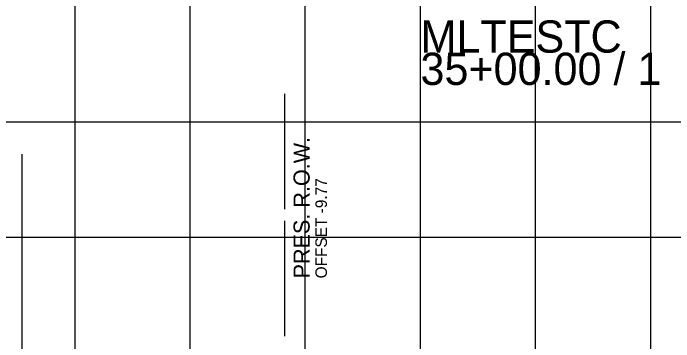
# Model space of a CAD drawing. Extents: x 1131015 to 1136271, y 133453 to 174329.
# Drawn here: x 1132295.1 to 1132352.5, y 167691.6 to 167720.1 of the extents above; entities that cross this region are included whole.
import ezdxf

# ---------------------------------------------------------------- set-up
doc = ezdxf.new("R2010")
doc.units = 0
for name, color, linetype in [('DESIGN - EARTHWORK - Excavation Limit Lines', 7, 'Continuous'), ('DESIGN - SHEET - Light Grid', 7, 'Continuous'), ('DESIGN - SHEET - Linework', 7, 'Continuous'), ('SURVEY - PROPERTY - ROW Lines', 7, 'Continuous'), ('SURVEY - PROPERTY - ROW Lines Text', 7, 'Continuous')]:
    doc.layers.add(name, color=color, linetype=linetype)

msp = doc.modelspace()

# ---------------------------------------------------------------- linework, layer by layer
at = {"layer": 'DESIGN - EARTHWORK - Excavation Limit Lines'}
msp.add_line((1132295.845, 167707.858), (1132295.845, 167655.358), dxfattribs=at)
at = {"layer": 'DESIGN - SHEET - Light Grid'}
msp.add_line((1132340.456, 167667.655), (1132340.456, 167716.653), dxfattribs=at)
at = {"layer": 'DESIGN - SHEET - Linework'}
for p, q in [((1132300.456, 167610.655), (1132300.456, 167820.655)), ((1132310.456, 167610.655), (1132310.456, 167820.655)), ((1132320.456, 167610.655), (1132320.456, 167820.655)), ((1132330.456, 167610.655), (1132330.456, 167820.655)), ((1132340.456, 167610.655), (1132340.456, 167820.655)), ((1132350.456, 167610.655), (1132350.456, 167820.655)), ((1132190.456, 167710.655), (1132490.456, 167710.655)), ((1132190.456, 167700.655), (1132490.456, 167700.655))]:
    msp.add_line(p, q, dxfattribs=at)
at = {"layer": 'SURVEY - PROPERTY - ROW Lines'}
for p, q in [((1132318.682, 167703.069), (1132318.682, 167713.069)), ((1132318.682, 167692.069), (1132318.682, 167702.069))]:
    msp.add_line(p, q, dxfattribs=at)

# ---------------------------------------------------------------- texts
at = {"layer": 'DESIGN - SHEET - Light Grid'}
for s, p in [('MLTESTC', (1132330.456, 167716.653)), ('35+00.00 / 1', (1132330.456, 167713.853))]:
    msp.add_text(s, height=2.8, dxfattribs=at).set_placement(p)
at = {"layer": 'SURVEY - PROPERTY - ROW Lines Text'}
for s, height, p in [('PRES. R.O.W.', 1.4, (1132320.832, 167697.069)), ('OFFSET -9.77', 1, (1132322.332, 167697.069))]:
    msp.add_text(s, height=height, rotation=90, dxfattribs=at).set_placement(p)

doc.saveas('drawing.dxf')
